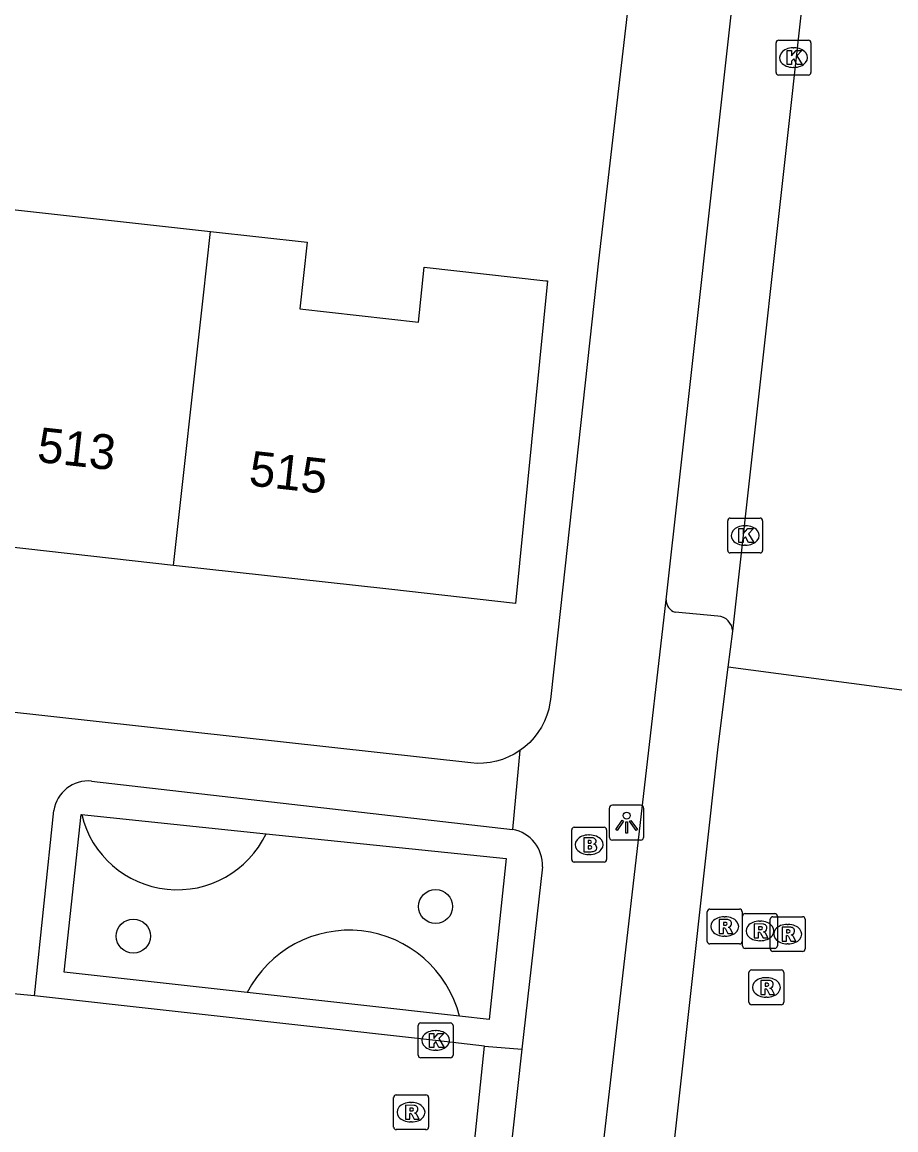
# Model space of a CAD drawing. Extents: x 161928 to 163055, y 386475 to 387428.
# Drawn here: x 162093.66 to 162118.72, y 387154.99 to 387186.79 of the extents above; entities that cross this region are included whole.
import ezdxf

# ---------------------------------------------------------------- set-up
doc = ezdxf.new("R2010")
doc.units = 0
for name, color, linetype in [('IMGEO_Boom', 7, 'Continuous'), ('IMGEO_Brandkraan', 7, 'Continuous'), ('IMGEO_Groenvoorziening', 7, 'Continuous'), ('IMGEO_Kolk', 7, 'Continuous'), ('IMGEO_Lichtpunt', 7, 'Continuous'), ('IMGEO_Muur', 7, 'Continuous'), ('IMGEO_Pand', 7, 'Continuous'), ('IMGEO_Pand_nummerreeks', 7, 'Continuous'), ('IMGEO_Rijbaan_lokaal_open', 7, 'Continuous'), ('IMGEO_Rioolput', 7, 'Continuous'), ('IMGEO_Voetpad_open', 7, 'Continuous')]:
    doc.layers.add(name, color=color, linetype=linetype)

msp = doc.modelspace()

# ---------------------------------------------------------------- linework, layer by layer
at = {"layer": 'IMGEO_Boom'}
for centre in [(162105.518, 387161.404), (162096.847, 387160.555)]:
    msp.add_circle(centre, 0.489, dxfattribs=at)
at = {"layer": 'IMGEO_Brandkraan'}
for p, q in [((162109.423, 387162.752), (162109.423, 387163.604)), ((162109.498, 387163.678), (162110.35, 387163.678)), ((162110.424, 387163.604), (162110.424, 387162.752)), ((162109.911, 387163.458), (162109.936, 387163.458)), ((162109.934, 387162.898), (162109.909, 387162.898)), ((162110.35, 387162.678), (162109.498, 387162.678))]:
    msp.add_line(p, q, dxfattribs=at)
for points in [[(162109.423, 387162.752), (162109.423, 387163.604)], [(162109.498, 387163.678), (162110.35, 387163.678)], [(162110.424, 387163.604), (162110.424, 387162.752)], [(162109.771, 387163.378), (162109.771, 387162.978), (162109.984, 387162.978)], [(162110.002, 387163.378), (162109.771, 387163.378)], [(162109.95, 387163.297), (162109.896, 387163.297), (162109.896, 387163.221)], [(162109.896, 387163.221), (162109.949, 387163.221)], [(162109.958, 387163.145), (162109.896, 387163.145), (162109.896, 387163.064)], [(162109.896, 387163.064), (162109.958, 387163.064)], [(162110.35, 387162.678), (162109.498, 387162.678)]]:
    msp.add_lwpolyline(points, dxfattribs=at)
for centre, radius, start, end in [((162109.5, 387163.602), 0.0765, 91.552, 178.448), ((162109.5, 387163.602), 0.0765, 91.552, 178.448), ((162110.348, 387163.602), 0.0765, 1.552, 88.448), ((162110.348, 387163.602), 0.0765, 1.552, 88.448), ((162109.951, 387163.259), 0.0379, 267.8285, 90.9355), ((162110.006, 387163.233), 0.145, 59.4692, 91.5367), ((162110.031, 387163.28), 0.0922, 285.5137, 58.1501), ((162109.959, 387163.104), 0.0404, 269.8759, 90.5077), ((162109.99, 387163.229), 0.251, 268.6676, 293.5347), ((162110.036, 387163.088), 0.105, 301.3115, 78.989), ((162109.5, 387162.754), 0.0765, 181.552, 268.448), ((162109.5, 387162.754), 0.0765, 181.552, 268.448), ((162110.348, 387162.754), 0.0765, 271.552, 358.448), ((162110.348, 387162.754), 0.0765, 271.552, 358.448)]:
    msp.add_arc(centre, radius, start, end, dxfattribs=at)
for centre, major_axis, ratio, start_param, end_param in [((162109.91, 387163.178), (-0.387, 0.002), 0.722429, 4.712389, 7.853982), ((162109.935, 387163.178), (-0.39, 0.002), 0.717154, 1.570796, 4.712389)]:
    msp.add_ellipse(centre, major_axis=major_axis, ratio=ratio, start_param=start_param, end_param=end_param, dxfattribs=at)
at = {"layer": 'IMGEO_Groenvoorziening'}
for points in [[(162100.116, 387158.933), (162094.861, 387159.518), (162095.35, 387164.044), (162095.364, 387164.042)], [(162095.364, 387164.042), (162100.654, 387163.495)], [(162100.654, 387163.495), (162107.545, 387162.783), (162107.054, 387158.16), (162106.204, 387158.255)], [(162106.204, 387158.255), (162100.116, 387158.933)]]:
    msp.add_lwpolyline(points, dxfattribs=at)
for centre, radius, start, end in [((162098.106, 387164.705), 2.821, 193.6017, 334.5912), ((162103.033, 387157.453), 3.271, 14.1953, 153.0954)]:
    msp.add_arc(centre, radius, start, end, dxfattribs=at)
at = {"layer": 'IMGEO_Kolk'}
for p, q in [((162115.286, 387185.346), (162115.286, 387186.198)), ((162115.361, 387186.272), (162116.213, 387186.272)), ((162116.287, 387186.198), (162116.287, 387185.346)), ((162115.774, 387186.052), (162115.799, 387186.052)), ((162115.797, 387185.492), (162115.772, 387185.492)), ((162116.213, 387185.272), (162115.361, 387185.272)), ((162113.899, 387171.628), (162113.899, 387172.48)), ((162113.974, 387172.554), (162114.826, 387172.554)), ((162114.9, 387172.48), (162114.9, 387171.628)), ((162114.387, 387172.334), (162114.412, 387172.334)), ((162114.826, 387171.554), (162113.974, 387171.554)), ((162114.41, 387171.774), (162114.385, 387171.774)), ((162105.019, 387157.136), (162105.019, 387157.988)), ((162105.094, 387158.062), (162105.946, 387158.062)), ((162105.507, 387157.842), (162105.532, 387157.842)), ((162106.02, 387157.988), (162106.02, 387157.136)), ((162105.53, 387157.282), (162105.505, 387157.282)), ((162105.946, 387157.062), (162105.094, 387157.062))]:
    msp.add_line(p, q, dxfattribs=at)
for points in [[(162115.286, 387185.346), (162115.286, 387186.198)], [(162115.361, 387186.272), (162116.213, 387186.272)], [(162116.287, 387186.198), (162116.287, 387185.346)], [(162115.607, 387185.972), (162115.73, 387185.972), (162115.73, 387185.821), (162115.86, 387185.972), (162116.024, 387185.972), (162115.878, 387185.821), (162116.031, 387185.572), (162115.879, 387185.572), (162115.794, 387185.736), (162115.73, 387185.669), (162115.73, 387185.572), (162115.607, 387185.572), (162115.607, 387185.972)], [(162116.213, 387185.272), (162115.361, 387185.272)], [(162113.899, 387171.628), (162113.899, 387172.48)], [(162113.974, 387172.554), (162114.826, 387172.554)], [(162114.9, 387172.48), (162114.9, 387171.628)], [(162114.22, 387172.254), (162114.343, 387172.254), (162114.343, 387172.103), (162114.473, 387172.254), (162114.637, 387172.254), (162114.491, 387172.103), (162114.644, 387171.854), (162114.492, 387171.854), (162114.407, 387172.018), (162114.343, 387171.951), (162114.343, 387171.854), (162114.22, 387171.854), (162114.22, 387172.254)], [(162114.826, 387171.554), (162113.974, 387171.554)], [(162105.019, 387157.136), (162105.019, 387157.988)], [(162105.094, 387158.062), (162105.946, 387158.062)], [(162106.02, 387157.988), (162106.02, 387157.136)], [(162105.34, 387157.762), (162105.463, 387157.762), (162105.463, 387157.611), (162105.593, 387157.762), (162105.757, 387157.762), (162105.611, 387157.611), (162105.764, 387157.362), (162105.612, 387157.362), (162105.527, 387157.526), (162105.463, 387157.459), (162105.463, 387157.362), (162105.34, 387157.362), (162105.34, 387157.762)], [(162105.946, 387157.062), (162105.094, 387157.062)]]:
    msp.add_lwpolyline(points, dxfattribs=at)
for centre, start, end in [((162115.363, 387186.196), 91.552, 178.448), ((162115.363, 387186.196), 91.552, 178.448), ((162116.211, 387186.196), 1.552, 88.448), ((162116.211, 387186.196), 1.552, 88.448), ((162115.363, 387185.348), 181.552, 268.448), ((162115.363, 387185.348), 181.552, 268.448), ((162116.211, 387185.348), 271.552, 358.448), ((162116.211, 387185.348), 271.552, 358.448), ((162113.976, 387172.478), 91.552, 178.448), ((162113.976, 387172.478), 91.552, 178.448), ((162114.824, 387172.478), 1.552, 88.448), ((162114.824, 387172.478), 1.552, 88.448), ((162113.976, 387171.63), 181.552, 268.448), ((162113.976, 387171.63), 181.552, 268.448), ((162114.824, 387171.63), 271.552, 358.448), ((162114.824, 387171.63), 271.552, 358.448), ((162105.096, 387157.986), 91.552, 178.448), ((162105.096, 387157.986), 91.552, 178.448), ((162105.944, 387157.986), 1.552, 88.448), ((162105.944, 387157.986), 1.552, 88.448), ((162105.096, 387157.138), 181.552, 268.448), ((162105.096, 387157.138), 181.552, 268.448), ((162105.944, 387157.138), 271.552, 358.448), ((162105.944, 387157.138), 271.552, 358.448)]:
    msp.add_arc(centre, 0.0765, start, end, dxfattribs=at)
for centre, major_axis, ratio, start_param, end_param in [((162115.773, 387185.772), (-0.387, 0.002), 0.722429, 4.712389, 7.853982), ((162115.798, 387185.772), (-0.39, 0.002), 0.717154, 1.570796, 4.712389), ((162114.386, 387172.054), (-0.387, 0.002), 0.722429, 4.712389, 7.853982), ((162114.411, 387172.054), (-0.39, 0.002), 0.717154, 1.570796, 4.712389), ((162105.506, 387157.562), (-0.387, 0.002), 0.722429, 4.712389, 7.853982), ((162105.531, 387157.562), (-0.39, 0.002), 0.717154, 1.570796, 4.712389)]:
    msp.add_ellipse(centre, major_axis=major_axis, ratio=ratio, start_param=start_param, end_param=end_param, dxfattribs=at)
at = {"layer": 'IMGEO_Lichtpunt'}
for p, q in [((162110.498, 387164.215), (162110.498, 387163.408)), ((162110.498, 387164.215), (162110.498, 387163.408)), ((162111.4, 387164.31), (162110.592, 387164.31)), ((162111.4, 387164.31), (162110.592, 387164.31)), ((162111.494, 387163.408), (162111.494, 387164.215)), ((162111.494, 387163.408), (162111.494, 387164.215)), ((162110.592, 387163.314), (162111.4, 387163.314)), ((162110.592, 387163.314), (162111.4, 387163.314))]:
    msp.add_line(p, q, dxfattribs=at)
for points in [[(162110.872, 387163.879), (162110.911, 387163.851), (162110.723, 387163.589), (162110.685, 387163.616), (162110.872, 387163.879)], [(162111.084, 387163.851), (162111.122, 387163.878), (162111.309, 387163.616), (162111.27, 387163.588), (162111.084, 387163.851)], [(162110.974, 387163.831), (162111.021, 387163.831), (162111.021, 387163.509), (162110.974, 387163.509), (162110.974, 387163.831)]]:
    msp.add_lwpolyline(points, dxfattribs=at)
msp.add_circle((162110.997, 387164.013), 0.0994, dxfattribs=at)
for centre, start, end in [((162110.592, 387164.215), 90, 180), ((162110.592, 387164.215), 90, 180), ((162111.4, 387164.215), 0, 90), ((162111.4, 387164.215), 0, 90), ((162110.592, 387163.408), 180, 270), ((162110.592, 387163.408), 180, 270), ((162111.4, 387163.408), 270, 0), ((162111.4, 387163.408), 270, 360)]:
    msp.add_arc(centre, 0.0946, start, end, dxfattribs=at)
at = {"layer": 'IMGEO_Muur'}
msp.add_lwpolyline([(162109.166, 387189.675), (162111.295, 387189.434), (162110.193, 387179.937)], dxfattribs=at)
at = {"layer": 'IMGEO_Pand'}
for points in [[(162093.04, 387181.455), (162099.065, 387180.784)], [(162099.065, 387180.784), (162101.835, 387180.475), (162101.622, 387178.561), (162105.031, 387178.18), (162105.189, 387179.759), (162108.683, 387179.366), (162108.728, 387179.361), (162107.807, 387170.107), (162104.174, 387170.511), (162097.997, 387171.198)], [(162097.997, 387171.198), (162098.852, 387178.871), (162099.065, 387180.784)], [(162097.997, 387171.198), (162091.972, 387171.869)]]:
    msp.add_lwpolyline(points, dxfattribs=at)
at = {"layer": 'IMGEO_Rijbaan_lokaal_open'}
for points in [[(162114.042, 387169.308), (162116.121, 387188.038)], [(162113.916, 387168.273), (162114.042, 387169.308)], [(162111.693, 387148.544), (162113.623, 387165.985), (162113.916, 387168.273)], [(162118.898, 387167.619), (162113.916, 387168.273)], [(162094.013, 387158.842), (162093.301, 387158.906)], [(162106.921, 387157.393), (162105.52, 387157.562), (162094.013, 387158.842)], [(162106.404, 387152.399), (162106.921, 387157.393)], [(162107.995, 387157.306), (162107.435, 387152.272), (162106.719, 387152.355)], [(162106.921, 387157.393), (162107.995, 387157.306)]]:
    msp.add_lwpolyline(points, dxfattribs=at)
at = {"layer": 'IMGEO_Rioolput'}
for p, q in [((162113.388, 387161.33), (162114.24, 387161.33)), ((162113.313, 387160.404), (162113.313, 387161.256)), ((162113.801, 387161.11), (162113.826, 387161.11)), ((162114.314, 387161.256), (162114.314, 387160.404)), ((162114.324, 387160.277), (162114.324, 387161.129)), ((162114.399, 387161.203), (162115.251, 387161.203)), ((162115.12, 387160.186), (162115.12, 387161.038)), ((162115.195, 387161.112), (162116.047, 387161.112)), ((162115.325, 387161.129), (162115.325, 387160.277)), ((162116.121, 387161.038), (162116.121, 387160.186)), ((162114.812, 387160.983), (162114.837, 387160.983)), ((162115.608, 387160.892), (162115.633, 387160.892)), ((162113.824, 387160.55), (162113.799, 387160.55)), ((162114.835, 387160.423), (162114.81, 387160.423)), ((162114.24, 387160.33), (162113.388, 387160.33)), ((162115.251, 387160.203), (162114.399, 387160.203)), ((162116.047, 387160.112), (162115.195, 387160.112)), ((162115.631, 387160.332), (162115.606, 387160.332)), ((162114.509, 387158.656), (162114.509, 387159.508)), ((162114.584, 387159.582), (162115.436, 387159.582)), ((162115.51, 387159.508), (162115.51, 387158.656)), ((162114.997, 387159.362), (162115.022, 387159.362)), ((162115.02, 387158.802), (162114.995, 387158.802)), ((162115.436, 387158.582), (162114.584, 387158.582)), ((162104.315, 387155.073), (162104.315, 387155.925)), ((162104.39, 387155.999), (162105.242, 387155.999)), ((162105.316, 387155.925), (162105.316, 387155.073)), ((162104.803, 387155.779), (162104.828, 387155.779)), ((162105.242, 387154.999), (162104.39, 387154.999)), ((162104.826, 387155.219), (162104.801, 387155.219))]:
    msp.add_line(p, q, dxfattribs=at)
for points in [[(162113.388, 387161.33), (162114.24, 387161.33)], [(162113.313, 387160.404), (162113.313, 387161.256)], [(162113.902, 387161.028), (162113.65, 387161.03), (162113.65, 387160.63)], [(162114.314, 387161.256), (162114.314, 387160.404)], [(162114.324, 387160.277), (162114.324, 387161.129)], [(162114.399, 387161.203), (162115.251, 387161.203)], [(162115.12, 387160.186), (162115.12, 387161.038)], [(162115.195, 387161.112), (162116.047, 387161.112)], [(162115.325, 387161.129), (162115.325, 387160.277)], [(162116.121, 387161.038), (162116.121, 387160.186)], [(162113.65, 387160.63), (162113.774, 387160.63), (162113.774, 387160.792), (162113.785, 387160.792)], [(162113.828, 387160.949), (162113.774, 387160.949), (162113.774, 387160.868)], [(162113.774, 387160.868), (162113.826, 387160.868)], [(162113.832, 387160.763), (162113.903, 387160.63), (162114.043, 387160.63), (162113.978, 387160.756)], [(162114.913, 387160.901), (162114.661, 387160.903), (162114.661, 387160.503)], [(162114.839, 387160.822), (162114.785, 387160.822), (162114.785, 387160.741)], [(162114.785, 387160.741), (162114.837, 387160.741)], [(162115.709, 387160.81), (162115.457, 387160.812), (162115.457, 387160.412)], [(162115.635, 387160.731), (162115.581, 387160.731), (162115.581, 387160.65)], [(162114.661, 387160.503), (162114.785, 387160.503), (162114.785, 387160.665), (162114.796, 387160.665)], [(162114.843, 387160.636), (162114.914, 387160.503), (162115.054, 387160.503), (162114.989, 387160.629)], [(162115.457, 387160.412), (162115.581, 387160.412), (162115.581, 387160.574), (162115.592, 387160.574)], [(162115.581, 387160.65), (162115.633, 387160.65)], [(162115.639, 387160.545), (162115.71, 387160.412), (162115.85, 387160.412), (162115.785, 387160.538)], [(162114.24, 387160.33), (162113.388, 387160.33)], [(162115.251, 387160.203), (162114.399, 387160.203)], [(162116.047, 387160.112), (162115.195, 387160.112)], [(162114.509, 387158.656), (162114.509, 387159.508)], [(162114.584, 387159.582), (162115.436, 387159.582)], [(162115.51, 387159.508), (162115.51, 387158.656)], [(162115.098, 387159.28), (162114.846, 387159.282), (162114.846, 387158.882)], [(162115.024, 387159.201), (162114.97, 387159.201), (162114.97, 387159.12)], [(162114.97, 387159.12), (162115.022, 387159.12)], [(162114.846, 387158.882), (162114.97, 387158.882), (162114.97, 387159.044), (162114.981, 387159.044)], [(162115.028, 387159.015), (162115.099, 387158.882), (162115.239, 387158.882), (162115.174, 387159.008)], [(162115.436, 387158.582), (162114.584, 387158.582)], [(162104.315, 387155.073), (162104.315, 387155.925)], [(162104.39, 387155.999), (162105.242, 387155.999)], [(162105.316, 387155.925), (162105.316, 387155.073)], [(162104.904, 387155.697), (162104.652, 387155.699), (162104.652, 387155.299)], [(162104.83, 387155.618), (162104.776, 387155.618), (162104.776, 387155.537)], [(162104.652, 387155.299), (162104.776, 387155.299), (162104.776, 387155.461), (162104.787, 387155.461)], [(162104.776, 387155.537), (162104.828, 387155.537)], [(162104.834, 387155.432), (162104.905, 387155.299), (162105.045, 387155.299), (162104.98, 387155.425)], [(162105.242, 387154.999), (162104.39, 387154.999)]]:
    msp.add_lwpolyline(points, dxfattribs=at)
for centre, radius, start, end in [((162113.39, 387161.254), 0.0765, 91.552, 178.448), ((162113.39, 387161.254), 0.0765, 91.552, 178.448), ((162114.238, 387161.254), 0.0765, 1.552, 88.448), ((162114.238, 387161.254), 0.0765, 1.552, 88.448), ((162113.901, 387160.918), 0.109, 350.3612, 89.416), ((162114.401, 387161.127), 0.0765, 91.552, 178.448), ((162114.401, 387161.127), 0.0765, 91.552, 178.448), ((162115.197, 387161.036), 0.0765, 91.552, 178.448), ((162115.197, 387161.036), 0.0765, 91.552, 178.448), ((162115.249, 387161.127), 0.0765, 1.552, 88.448), ((162115.249, 387161.127), 0.0765, 1.552, 88.448), ((162116.045, 387161.036), 0.0765, 1.552, 88.448), ((162116.045, 387161.036), 0.0765, 1.552, 88.448), ((162113.784, 387160.739), 0.0533, 26.0293, 88.6989), ((162113.81, 387161.057), 0.19, 274.7715, 282.9687), ((162113.834, 387160.853), 0.0964, 77.0061, 93.1865), ((162113.848, 387160.91), 0.0378, 276.6634, 79.6772), ((162113.899, 387160.918), 0.112, 277.5842, 350.9817), ((162113.883, 387160.703), 0.108, 29.5134, 73.7905), ((162114.821, 387160.93), 0.19, 274.7715, 282.9687), ((162114.845, 387160.726), 0.0964, 77.0061, 93.1865), ((162114.859, 387160.783), 0.0378, 276.6634, 79.6772), ((162114.912, 387160.791), 0.109, 350.3612, 89.416), ((162114.91, 387160.791), 0.112, 277.5842, 350.9817), ((162114.894, 387160.576), 0.108, 29.5134, 73.7905), ((162115.641, 387160.635), 0.0964, 77.0061, 93.1865), ((162115.655, 387160.692), 0.0378, 276.6634, 79.6772), ((162115.708, 387160.7), 0.109, 350.3612, 89.416), ((162115.706, 387160.7), 0.112, 277.5842, 350.9817), ((162113.39, 387160.406), 0.0765, 181.552, 268.448), ((162113.39, 387160.406), 0.0765, 181.552, 268.448), ((162114.238, 387160.406), 0.0765, 271.552, 358.448), ((162114.238, 387160.406), 0.0765, 271.552, 358.448), ((162114.795, 387160.612), 0.0533, 26.0293, 88.6989), ((162115.591, 387160.521), 0.0533, 26.0293, 88.6989), ((162115.617, 387160.839), 0.19, 274.7715, 282.9687), ((162115.69, 387160.485), 0.108, 29.5134, 73.7905), ((162114.401, 387160.279), 0.0765, 181.552, 268.448), ((162114.401, 387160.279), 0.0765, 181.552, 268.448), ((162115.197, 387160.188), 0.0765, 181.552, 268.448), ((162115.197, 387160.188), 0.0765, 181.552, 268.448), ((162115.249, 387160.279), 0.0765, 271.552, 358.448), ((162115.249, 387160.279), 0.0765, 271.552, 358.448), ((162116.045, 387160.188), 0.0765, 271.552, 358.448), ((162116.045, 387160.188), 0.0765, 271.552, 358.448), ((162114.586, 387159.506), 0.0765, 91.552, 178.448), ((162114.586, 387159.506), 0.0765, 91.552, 178.448), ((162115.434, 387159.506), 0.0765, 1.552, 88.448), ((162115.434, 387159.506), 0.0765, 1.552, 88.448), ((162115.006, 387159.309), 0.19, 274.7715, 282.9687), ((162115.03, 387159.105), 0.0964, 77.0061, 93.1865), ((162115.044, 387159.162), 0.0378, 276.6634, 79.6772), ((162115.097, 387159.17), 0.109, 350.3612, 89.416), ((162115.095, 387159.17), 0.112, 277.5842, 350.9817), ((162114.98, 387158.991), 0.0533, 26.0293, 88.6989), ((162115.079, 387158.955), 0.108, 29.5134, 73.7905), ((162114.586, 387158.658), 0.0765, 181.552, 268.448), ((162114.586, 387158.658), 0.0765, 181.552, 268.448), ((162115.434, 387158.658), 0.0765, 271.552, 358.448), ((162115.434, 387158.658), 0.0765, 271.552, 358.448), ((162104.392, 387155.923), 0.0765, 91.552, 178.448), ((162104.392, 387155.923), 0.0765, 91.552, 178.448), ((162105.24, 387155.923), 0.0765, 1.552, 88.448), ((162105.24, 387155.923), 0.0765, 1.552, 88.448), ((162104.836, 387155.522), 0.0964, 77.0061, 93.1865), ((162104.85, 387155.579), 0.0378, 276.6634, 79.6772), ((162104.903, 387155.587), 0.109, 350.3612, 89.416), ((162104.786, 387155.408), 0.0533, 26.0293, 88.6989), ((162104.812, 387155.726), 0.19, 274.7715, 282.9687), ((162104.901, 387155.587), 0.112, 277.5842, 350.9817), ((162104.885, 387155.372), 0.108, 29.5134, 73.7905), ((162104.392, 387155.075), 0.0765, 181.552, 268.448), ((162104.392, 387155.075), 0.0765, 181.552, 268.448), ((162105.24, 387155.075), 0.0765, 271.552, 358.448), ((162105.24, 387155.075), 0.0765, 271.552, 358.448)]:
    msp.add_arc(centre, radius, start, end, dxfattribs=at)
for centre, major_axis, ratio, start_param, end_param in [((162113.8, 387160.83), (-0.387, 0.002), 0.722429, 4.712389, 7.853982), ((162113.825, 387160.83), (-0.39, 0.002), 0.717154, 1.570796, 4.712389), ((162114.811, 387160.703), (-0.387, 0.002), 0.722429, 4.712389, 7.853982), ((162114.836, 387160.703), (-0.39, 0.002), 0.717154, 1.570796, 4.712389), ((162115.607, 387160.612), (-0.387, 0.002), 0.722429, 4.712389, 7.853982), ((162115.632, 387160.612), (-0.39, 0.002), 0.717154, 1.570796, 4.712389), ((162114.996, 387159.082), (-0.387, 0.002), 0.722429, 4.712389, 7.853982), ((162115.021, 387159.082), (-0.39, 0.002), 0.717154, 1.570796, 4.712389), ((162104.802, 387155.499), (-0.387, 0.002), 0.722429, 4.712389, 7.853982), ((162104.827, 387155.499), (-0.39, 0.002), 0.717154, 1.570796, 4.712389)]:
    msp.add_ellipse(centre, major_axis=major_axis, ratio=ratio, start_param=start_param, end_param=end_param, dxfattribs=at)
at = {"layer": 'IMGEO_Voetpad_open'}
for points in [[(162109.166, 387189.675), (162111.295, 387189.434), (162110.193, 387179.937), (162109.099, 387169.955), (162108.814, 387167.351), (162108.8, 387167.253), (162108.763, 387167.071), (162108.709, 387166.894), (162108.639, 387166.722), (162108.555, 387166.557), (162108.456, 387166.401), (162108.343, 387166.254), (162108.218, 387166.117), (162108.081, 387165.992), (162107.934, 387165.88)], [(162112.13, 387170.209), (162112.905, 387177.165), (162114.06, 387187.522)], [(162109.419, 387146.635), (162112.13, 387170.209)], [(162107.934, 387165.88), (162107.777, 387165.782), (162107.612, 387165.698), (162107.44, 387165.629), (162107.263, 387165.575), (162107.081, 387165.538), (162106.897, 387165.517), (162106.712, 387165.513), (162106.527, 387165.525), (162067.599, 387169.823), (162067.195, 387169.868)], [(162113.619, 387169.74), (162112.387, 387169.85)], [(162107.934, 387165.88), (162107.727, 387163.616)], [(162095.646, 387165.007), (162107.727, 387163.616)], [(162094.013, 387158.842), (162094.567, 387164.159)], [(162108.584, 387162.546), (162107.995, 387157.306)]]:
    msp.add_lwpolyline(points, dxfattribs=at)
for centre, radius, start, end in [((162112.513, 387170.212), 0.383, 180.4389, 250.7572), ((162113.59, 387169.289), 0.452, 2.4361, 86.3578), ((162095.554, 387164.013), 0.998, 84.7175, 171.611), ((162107.546, 387162.593), 1.039, 357.4323, 79.9526)]:
    msp.add_arc(centre, radius, start, end, dxfattribs=at)

# ---------------------------------------------------------------- texts
at = {"layer": 'IMGEO_Pand_nummerreeks'}
for s, rotation, p in [('513', 353.6493, (162094.06, 387174.172)), ('515', 353.6516, (162100.136, 387173.496))]:
    msp.add_text(s, height=1, rotation=rotation, dxfattribs=at).set_placement(p)

doc.saveas('drawing.dxf')
